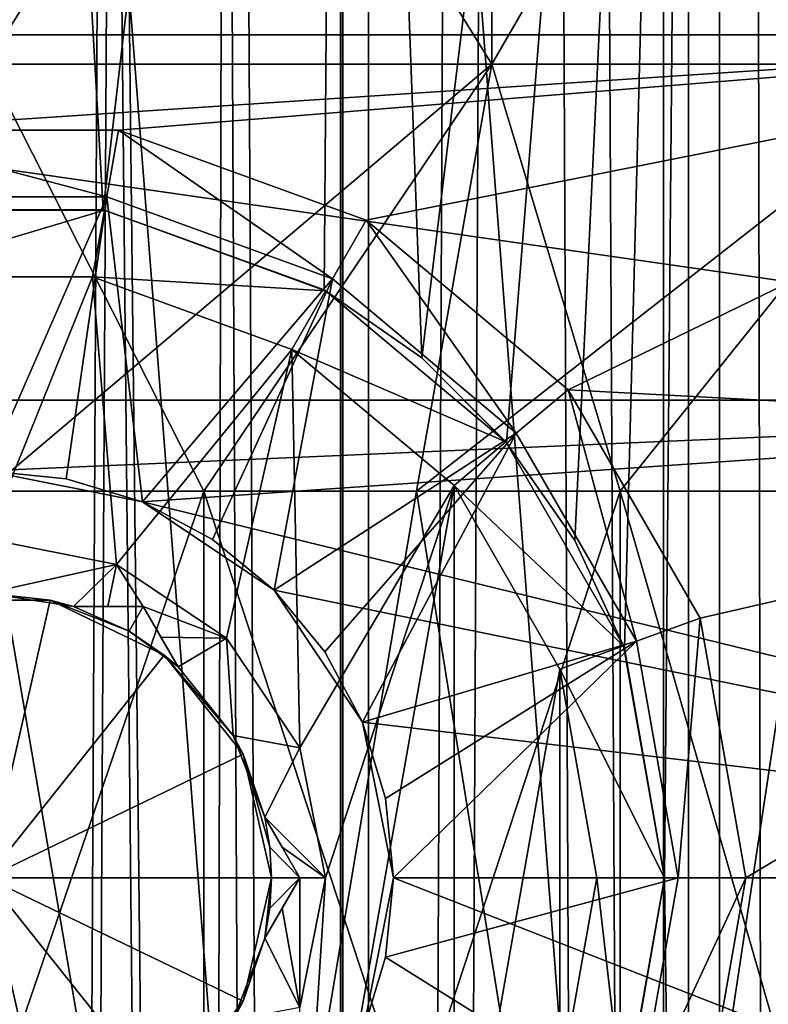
# Model space of a CAD drawing. Header units: millimetres. Extents: x -144 to 364, y -408 to 1133.
# Tile 249 of 656: x 0.24 to 5.77, y 708.32 to 715.58. Entities that reach past the tile are written whole.
import ezdxf

# ---------------------------------------------------------------- set-up
doc = ezdxf.new("R2010")
doc.units = ezdxf.units.MM
doc.header["$LTSCALE"] = 41.718519
for name, color, linetype in [('1293', 7, 'CONTINUOUS'), ('1296', 7, 'CONTINUOUS'), ('1935', 7, 'CONTINUOUS'), ('1936', 7, 'CONTINUOUS'), ('1937', 7, 'CONTINUOUS'), ('1938', 7, 'CONTINUOUS'), ('1940', 7, 'CONTINUOUS'), ('1941', 7, 'CONTINUOUS'), ('1942', 7, 'CONTINUOUS'), ('1943', 7, 'CONTINUOUS'), ('1950', 7, 'CONTINUOUS'), ('1951', 7, 'CONTINUOUS'), ('538', 7, 'CONTINUOUS'), ('540', 7, 'CONTINUOUS'), ('541', 7, 'CONTINUOUS'), ('542', 7, 'CONTINUOUS'), ('543', 7, 'CONTINUOUS'), ('544', 7, 'CONTINUOUS'), ('545', 7, 'CONTINUOUS'), ('546', 7, 'CONTINUOUS'), ('561', 7, 'CONTINUOUS'), ('562', 7, 'CONTINUOUS'), ('563', 7, 'CONTINUOUS'), ('564', 7, 'CONTINUOUS'), ('565', 7, 'CONTINUOUS'), ('566', 7, 'CONTINUOUS'), ('567', 7, 'CONTINUOUS'), ('568', 7, 'CONTINUOUS'), ('569', 7, 'CONTINUOUS'), ('571', 7, 'CONTINUOUS'), ('576', 7, 'CONTINUOUS'), ('766', 7, 'CONTINUOUS'), ('767', 7, 'CONTINUOUS'), ('770', 7, 'CONTINUOUS'), ('772', 7, 'CONTINUOUS'), ('777', 7, 'CONTINUOUS'), ('778', 7, 'CONTINUOUS')]:
    doc.layers.add(name, color=color, linetype=linetype)

msp = doc.modelspace()

# ---------------------------------------------------------------- linework, layer by layer
at = {"layer": '1293', "color": 7, "linetype": 'CONTINUOUS', "true_color": 0xaaaaaa}
for points in [[(0, 812.75, 10), (2.8174, 552.75, 9.5949), (0, 1072.75, 10), (0, 812.75, 10)], [(0, 1072.75, 10), (2.8174, 552.75, 9.5949), (2.8173, 1072.75, 9.5949), (0, 1072.75, 10)], [(2.8174, 552.75, -9.5949), (0, 552.75, -10), (2.8173, 1072.75, -9.5949), (2.8174, 552.75, -9.5949)], [(2.8173, 1072.75, -9.5949), (0, 552.75, -10), (0, 812.75, -10), (2.8173, 1072.75, -9.5949)], [(2.8174, 552.75, 9.5949), (5.4064, 552.75, 8.4125), (2.8173, 1072.75, 9.5949), (2.8174, 552.75, 9.5949)], [(2.8173, 1072.75, 9.5949), (5.4064, 552.75, 8.4125), (5.4064, 1072.75, 8.4125), (2.8173, 1072.75, 9.5949)], [(5.4064, 1072.75, -8.4125), (2.8174, 552.75, -9.5949), (2.8173, 1072.75, -9.5949), (5.4064, 1072.75, -8.4125)], [(5.4064, 552.75, -8.4125), (2.8174, 552.75, -9.5949), (5.4064, 1072.75, -8.4125), (5.4064, 552.75, -8.4125)], [(5.4064, 552.75, 8.4125), (7.5575, 552.75, 6.5486), (5.4064, 1072.75, 8.4125), (5.4064, 552.75, 8.4125)], [(5.4064, 1072.75, 8.4125), (7.5575, 552.75, 6.5486), (7.5575, 1072.75, 6.5486), (5.4064, 1072.75, 8.4125)], [(7.5575, 552.75, -6.5486), (5.4064, 552.75, -8.4125), (7.5575, 1072.75, -6.5486), (7.5575, 552.75, -6.5486)], [(7.5575, 1072.75, -6.5486), (5.4064, 552.75, -8.4125), (5.4064, 1072.75, -8.4125), (7.5575, 1072.75, -6.5486)], [(0, 552.75, 10), (2.8174, 552.75, 9.5949), (0, 812.75, 10), (0, 552.75, 10)]]:
    msp.add_3dface(points, dxfattribs=at)
at = {"layer": '1296', "color": 7, "linetype": 'CONTINUOUS', "true_color": 0xaaaaaa}
for points in [[(0, 555.25, 8.5), (0, 814, 8.5), (2.6266, 1072.75, 8.084), (0, 555.25, 8.5)], [(0, 555.25, 8.5), (2.6266, 1072.75, 8.084), (1.3276, 555.2502, 8.3957), (0, 555.25, 8.5)], [(0, 1072.75, -8.5), (0, 814, -8.5), (2.6234, 555.2502, -8.085), (0, 1072.75, -8.5)], [(2.6266, 1072.75, -8.084), (0, 1072.75, -8.5), (2.6234, 555.2502, -8.085), (2.6266, 1072.75, -8.084)], [(1.3276, 555.2502, 8.3957), (2.6266, 1072.75, 8.084), (2.6286, 555.2502, 8.0833), (1.3276, 555.2502, 8.3957)], [(4.9897, 555.2502, -6.8813), (2.6266, 1072.75, -8.084), (2.6234, 555.2502, -8.085), (4.9897, 555.2502, -6.8813)], [(4.9962, 1072.75, -6.8766), (2.6266, 1072.75, -8.084), (4.9897, 555.2502, -6.8813), (4.9962, 1072.75, -6.8766)], [(2.6266, 1072.75, 8.084), (4.9962, 1072.75, 6.8766), (2.6286, 555.2502, 8.0833), (2.6266, 1072.75, 8.084)], [(2.6286, 555.2502, 8.0833), (4.9962, 1072.75, 6.8766), (4.9893, 555.2502, 6.8816), (2.6286, 555.2502, 8.0833)], [(4.9893, 555.2502, 6.8816), (4.9962, 1072.75, 6.8766), (6.0064, 555.2502, 6.0144), (4.9893, 555.2502, 6.8816)], [(6.8716, 555.2502, -5.0032), (4.9962, 1072.75, -6.8766), (4.9897, 555.2502, -6.8813), (6.8716, 555.2502, -5.0032)], [(6.8766, 1072.75, -4.9962), (4.9962, 1072.75, -6.8766), (6.8716, 555.2502, -5.0032), (6.8766, 1072.75, -4.9962)], [(4.9962, 1072.75, 6.8766), (6.8766, 1072.75, 4.9962), (6.0064, 555.2502, 6.0144), (4.9962, 1072.75, 6.8766)], [(0, 814, -8.5), (0, 555.25, -8.5), (2.6234, 555.2502, -8.085), (0, 814, -8.5)]]:
    msp.add_3dface(points, dxfattribs=at)
at = {"layer": '1935', "color": 7, "linetype": 'CONTINUOUS', "true_color": 0xaaaaaa}
for points in [[(-7.5312, 717.9409, -47.5), (-9.6747, 715.467, -47.5), (7.5311, 717.9409, -47.5), (-7.5312, 717.9409, -47.5)], [(7.5311, 717.9409, -47.5), (-9.6747, 715.467, -47.5), (9.6747, 715.467, -47.5), (7.5311, 717.9409, -47.5)], [(9.6747, 715.467, -47.5), (-9.6747, 715.467, -47.5), (-0.9724, 714.7649, -47.5), (9.6747, 715.467, -47.5)], [(0.9724, 714.7649, -47.5), (9.6747, 715.467, -47.5), (-0.9724, 714.7649, -47.5), (0.9724, 714.7649, -47.5)], [(2.8, 714.0997, -47.5), (9.6747, 715.467, -47.5), (0.9724, 714.7649, -47.5), (2.8, 714.0997, -47.5)], [(4.2898, 712.8496, -47.5), (9.6747, 715.467, -47.5), (2.8, 714.0997, -47.5), (4.2898, 712.8496, -47.5)], [(11.0343, 712.4894, -47.5), (9.6747, 715.467, -47.5), (4.2898, 712.8496, -47.5), (11.0343, 712.4894, -47.5)], [(5.2623, 711.1653, -47.5), (11.0343, 712.4894, -47.5), (4.2898, 712.8496, -47.5), (5.2623, 711.1653, -47.5)], [(5.6, 709.25, -47.5), (11.0343, 712.4894, -47.5), (5.2623, 711.1653, -47.5), (5.6, 709.25, -47.5)], [(11.5, 709.25, -47.5), (11.0343, 712.4894, -47.5), (5.6, 709.25, -47.5), (11.5, 709.25, -47.5)], [(11.0343, 706.0106, -47.5), (11.5, 709.25, -47.5), (5.2623, 707.3347, -47.5), (11.0343, 706.0106, -47.5)], [(11.5, 709.25, -47.5), (5.6, 709.25, -47.5), (5.2623, 707.3347, -47.5), (11.5, 709.25, -47.5)]]:
    msp.add_3dface(points, dxfattribs=at)
at = {"layer": '1936', "color": 7, "linetype": 'CONTINUOUS', "true_color": 0xaaaaaa}
for points in [[(-0.8856, 714.2725, -73.5), (0.8856, 714.2725, -73.5), (-0.8856, 714.2725, -48), (-0.8856, 714.2725, -73.5)], [(-0.8856, 714.2725, -48), (0.8856, 714.2725, -73.5), (0.8856, 714.2725, -48), (-0.8856, 714.2725, -48)], [(0.8856, 714.2725, -73.5), (2.55, 713.6667, -73.5), (0.8856, 714.2725, -48), (0.8856, 714.2725, -73.5)], [(0.8856, 714.2725, -48), (2.55, 713.6667, -73.5), (2.55, 713.6667, -48), (0.8856, 714.2725, -48)], [(2.55, 713.6667, -73.5), (3.9068, 712.5282, -73.5), (2.55, 713.6667, -48), (2.55, 713.6667, -73.5)], [(2.55, 713.6667, -48), (3.9068, 712.5282, -73.5), (3.9068, 712.5282, -48), (2.55, 713.6667, -48)], [(3.9068, 712.5282, -73.5), (4.7924, 710.9943, -73.5), (3.9068, 712.5282, -48), (3.9068, 712.5282, -73.5)], [(3.9068, 712.5282, -48), (4.7924, 710.9943, -73.5), (4.7924, 710.9943, -48), (3.9068, 712.5282, -48)], [(5.1, 709.25, -73.5), (5.1, 709.25, -48), (4.7924, 710.9943, -48), (5.1, 709.25, -73.5)], [(4.7924, 710.9943, -73.5), (5.1, 709.25, -73.5), (4.7924, 710.9943, -48), (4.7924, 710.9943, -73.5)]]:
    msp.add_3dface(points, dxfattribs=at)
at = {"layer": '1937', "color": 7, "linetype": 'CONTINUOUS', "true_color": 0xaaaaaa}
for points in [[(0.5853, 712.1924, -75.6), (0, 712.25, -75.6), (1.1481, 712.0216, -77.5), (0.5853, 712.1924, -75.6)], [(1.1481, 712.0216, -77.5), (0, 712.25, -75.6), (0, 712.25, -77.5), (1.1481, 712.0216, -77.5)], [(1.1481, 712.0216, -75.6), (0.5853, 712.1924, -75.6), (1.1481, 712.0216, -77.5), (1.1481, 712.0216, -75.6)], [(1.6667, 711.7444, -75.6), (1.1481, 712.0216, -75.6), (2.1213, 711.3713, -77.5), (1.6667, 711.7444, -75.6)], [(2.1213, 711.3713, -77.5), (1.1481, 712.0216, -75.6), (1.1481, 712.0216, -77.5), (2.1213, 711.3713, -77.5)], [(2.1213, 711.3713, -75.6), (1.6667, 711.7444, -75.6), (2.1213, 711.3713, -77.5), (2.1213, 711.3713, -75.6)], [(2.4944, 710.9167, -75.6), (2.1213, 711.3713, -75.6), (2.7716, 710.3981, -77.5), (2.4944, 710.9167, -75.6)], [(2.7716, 710.3981, -77.5), (2.1213, 711.3713, -75.6), (2.1213, 711.3713, -77.5), (2.7716, 710.3981, -77.5)], [(2.7716, 710.3981, -75.6), (2.4944, 710.9167, -75.6), (2.7716, 710.3981, -77.5), (2.7716, 710.3981, -75.6)], [(2.9424, 709.8353, -75.6), (2.7716, 710.3981, -75.6), (3, 709.25, -77.5), (2.9424, 709.8353, -75.6)], [(3, 709.25, -77.5), (2.7716, 710.3981, -75.6), (2.7716, 710.3981, -77.5), (3, 709.25, -77.5)], [(3, 709.25, -75.6), (2.9424, 709.8353, -75.6), (3, 709.25, -77.5), (3, 709.25, -75.6)]]:
    msp.add_3dface(points, dxfattribs=at)
at = {"layer": '1938', "color": 7, "linetype": 'CONTINUOUS', "true_color": 0xaaaaaa}
for points in [[(-11.9937, 712.7717, -77.5), (-10.5157, 716.008, -77.5), (11.9937, 712.7717, -77.5), (-11.9937, 712.7717, -77.5)], [(-10.5157, 716.008, -77.5), (10.5157, 716.008, -77.5), (11.9937, 712.7717, -77.5), (-10.5157, 716.008, -77.5)], [(-11.9937, 712.7717, -77.5), (11.9937, 712.7717, -77.5), (0, 712.25, -77.5), (-11.9937, 712.7717, -77.5)], [(11.9937, 712.7717, -77.5), (1.1481, 712.0216, -77.5), (0, 712.25, -77.5), (11.9937, 712.7717, -77.5)], [(11.9937, 712.7717, -77.5), (12.5, 709.25, -77.5), (1.1481, 712.0216, -77.5), (11.9937, 712.7717, -77.5)], [(12.5, 709.25, -77.5), (2.1213, 711.3713, -77.5), (1.1481, 712.0216, -77.5), (12.5, 709.25, -77.5)], [(12.5, 709.25, -77.5), (2.7716, 710.3981, -77.5), (2.1213, 711.3713, -77.5), (12.5, 709.25, -77.5)], [(12.5, 709.25, -77.5), (3, 709.25, -77.5), (2.7716, 710.3981, -77.5), (12.5, 709.25, -77.5)], [(3, 709.25, -77.5), (11.9937, 705.7283, -77.5), (2.7716, 708.1019, -77.5), (3, 709.25, -77.5)], [(3, 709.25, -77.5), (12.5, 709.25, -77.5), (11.9937, 705.7283, -77.5), (3, 709.25, -77.5)]]:
    msp.add_3dface(points, dxfattribs=at)
at = {"layer": '1940', "color": 7, "linetype": 'CONTINUOUS', "true_color": 0xaaaaaa}
for points in [[(5.1, 709.25, -48), (5.1, 709.25, -73.5), (4.7924, 707.5057, -73.5), (5.1, 709.25, -48)], [(5.1, 709.25, -48), (4.7924, 707.5057, -73.5), (4.7924, 707.5057, -48), (5.1, 709.25, -48)]]:
    msp.add_3dface(points, dxfattribs=at)
at = {"layer": '1941', "color": 7, "linetype": 'CONTINUOUS', "true_color": 0xaaaaaa}
for points in [[(3, 709.25, -75.6), (3, 709.25, -77.5), (2.7716, 708.1019, -77.5), (3, 709.25, -75.6)], [(3, 709.25, -75.6), (2.7716, 708.1019, -77.5), (2.9424, 708.6647, -75.6), (3, 709.25, -75.6)], [(2.9424, 708.6647, -75.6), (2.7716, 708.1019, -77.5), (2.7716, 708.1019, -75.6), (2.9424, 708.6647, -75.6)]]:
    msp.add_3dface(points, dxfattribs=at)
at = {"layer": '1942', "color": 7, "linetype": 'CONTINUOUS', "true_color": 0xaaaaaa}
for points in [[(5.2623, 707.3347, -47.5), (5.6, 709.25, -47.5), (4.7924, 707.5057, -48), (5.2623, 707.3347, -47.5)], [(5.6, 709.25, -47.5), (5.1, 709.25, -48), (4.7924, 707.5057, -48), (5.6, 709.25, -47.5)]]:
    msp.add_3dface(points, dxfattribs=at)
at = {"layer": '1943', "color": 7, "linetype": 'CONTINUOUS', "true_color": 0xaaaaaa}
for points in [[(0.9724, 714.7649, -47.5), (-0.9724, 714.7649, -47.5), (0.8856, 714.2725, -48), (0.9724, 714.7649, -47.5)], [(-0.9724, 714.7649, -47.5), (-0.8856, 714.2725, -48), (0.8856, 714.2725, -48), (-0.9724, 714.7649, -47.5)], [(0.9724, 714.7649, -47.5), (0.8856, 714.2725, -48), (2.55, 713.6667, -48), (0.9724, 714.7649, -47.5)], [(2.8, 714.0997, -47.5), (0.9724, 714.7649, -47.5), (2.55, 713.6667, -48), (2.8, 714.0997, -47.5)], [(2.8, 714.0997, -47.5), (2.55, 713.6667, -48), (3.9068, 712.5282, -48), (2.8, 714.0997, -47.5)], [(4.2898, 712.8496, -47.5), (2.8, 714.0997, -47.5), (3.9068, 712.5282, -48), (4.2898, 712.8496, -47.5)], [(4.2898, 712.8496, -47.5), (3.9068, 712.5282, -48), (4.7924, 710.9943, -48), (4.2898, 712.8496, -47.5)], [(5.2623, 711.1653, -47.5), (4.2898, 712.8496, -47.5), (4.7924, 710.9943, -48), (5.2623, 711.1653, -47.5)], [(5.1, 709.25, -48), (5.2623, 711.1653, -47.5), (4.7924, 710.9943, -48), (5.1, 709.25, -48)], [(5.6, 709.25, -47.5), (5.2623, 711.1653, -47.5), (5.1, 709.25, -48), (5.6, 709.25, -47.5)]]:
    msp.add_3dface(points, dxfattribs=at)
at = {"layer": '1950', "color": 7, "linetype": 'CONTINUOUS', "true_color": 0xaaaaaa}
for points in [[(0.8856, 714.2725, -73.5), (-0.8856, 714.2725, -73.5), (0, 712.25, -75.6), (0.8856, 714.2725, -73.5)], [(0.8856, 714.2725, -73.5), (0, 712.25, -75.6), (0.5853, 712.1924, -75.6), (0.8856, 714.2725, -73.5)], [(0.8856, 714.2725, -73.5), (0.5853, 712.1924, -75.6), (1.1481, 712.0216, -75.6), (0.8856, 714.2725, -73.5)], [(2.55, 713.6667, -73.5), (0.8856, 714.2725, -73.5), (1.1481, 712.0216, -75.6), (2.55, 713.6667, -73.5)], [(2.55, 713.6667, -73.5), (1.1481, 712.0216, -75.6), (1.6667, 711.7444, -75.6), (2.55, 713.6667, -73.5)], [(2.55, 713.6667, -73.5), (1.6667, 711.7444, -75.6), (2.1213, 711.3713, -75.6), (2.55, 713.6667, -73.5)], [(3.9068, 712.5282, -73.5), (2.55, 713.6667, -73.5), (2.1213, 711.3713, -75.6), (3.9068, 712.5282, -73.5)], [(3.9068, 712.5282, -73.5), (2.1213, 711.3713, -75.6), (2.4944, 710.9167, -75.6), (3.9068, 712.5282, -73.5)], [(3.9068, 712.5282, -73.5), (2.4944, 710.9167, -75.6), (2.7716, 710.3981, -75.6), (3.9068, 712.5282, -73.5)], [(4.7924, 710.9943, -73.5), (3.9068, 712.5282, -73.5), (2.7716, 710.3981, -75.6), (4.7924, 710.9943, -73.5)], [(4.7924, 710.9943, -73.5), (2.7716, 710.3981, -75.6), (2.9424, 709.8353, -75.6), (4.7924, 710.9943, -73.5)], [(4.7924, 710.9943, -73.5), (2.9424, 709.8353, -75.6), (3, 709.25, -75.6), (4.7924, 710.9943, -73.5)], [(5.1, 709.25, -73.5), (4.7924, 710.9943, -73.5), (3, 709.25, -75.6), (5.1, 709.25, -73.5)]]:
    msp.add_3dface(points, dxfattribs=at)
at = {"layer": '1951', "color": 7, "linetype": 'CONTINUOUS', "true_color": 0xaaaaaa}
for points in [[(5.1, 709.25, -73.5), (3, 709.25, -75.6), (2.9424, 708.6647, -75.6), (5.1, 709.25, -73.5)], [(4.7924, 707.5057, -73.5), (5.1, 709.25, -73.5), (2.9424, 708.6647, -75.6), (4.7924, 707.5057, -73.5)], [(4.7924, 707.5057, -73.5), (2.9424, 708.6647, -75.6), (2.7716, 708.1019, -75.6), (4.7924, 707.5057, -73.5)]]:
    msp.add_3dface(points, dxfattribs=at)
at = {"layer": '538', "color": 7, "linetype": 'CONTINUOUS', "true_color": 0xaaaaaa}
for points in [[(-0.8581, 714.1758, -19.9816), (0, 729.25, -20), (0.8582, 714.1758, -19.9816), (-0.8581, 714.1758, -19.9816)], [(0, 729.25, -20), (2.6105, 729.25, -19.8289), (0.8582, 714.1758, -19.9816), (0, 729.25, -20)], [(0.8582, 714.1758, -19.9816), (2.6105, 729.25, -19.8289), (2.4881, 713.587, -19.8446), (0.8582, 714.1758, -19.9816)], [(2.4881, 713.587, -19.8446), (2.6105, 729.25, -19.8289), (3.21, 713.0835, -19.7407), (2.4881, 713.587, -19.8446)], [(2.6105, 729.25, -19.8289), (5.1764, 729.25, -19.3185), (3.21, 713.0835, -19.7407), (2.6105, 729.25, -19.8289)], [(3.21, 713.0835, -19.7407), (5.1764, 729.25, -19.3185), (3.8344, 712.4589, -19.629), (3.21, 713.0835, -19.7407)], [(3.8344, 712.4589, -19.629), (5.1764, 729.25, -19.3185), (4.3379, 711.7365, -19.5239), (3.8344, 712.4589, -19.629)], [(4.3379, 711.7365, -19.5239), (5.1764, 729.25, -19.3185), (4.7044, 710.9436, -19.4388), (4.3379, 711.7365, -19.5239)], [(5.1764, 729.25, -19.3185), (5, 709.25, -19.3649), (4.7044, 710.9436, -19.4388), (5.1764, 729.25, -19.3185)], [(5.1764, 729.25, -19.3185), (5.1764, 695.75, -19.3185), (5, 709.25, -19.3649), (5.1764, 729.25, -19.3185)], [(5.1764, 729.25, -19.3185), (7.6537, 729.25, -18.4776), (5.1764, 695.75, -19.3185), (5.1764, 729.25, -19.3185)], [(5.1764, 695.75, -19.3185), (7.6537, 729.25, -18.4776), (7.6537, 695.75, -18.4776), (5.1764, 695.75, -19.3185)], [(5, 709.25, -19.3649), (5.1764, 695.75, -19.3185), (4.7044, 707.5564, -19.4388), (5, 709.25, -19.3649)]]:
    msp.add_3dface(points, dxfattribs=at)
at = {"layer": '540', "color": 7, "linetype": 'CONTINUOUS', "true_color": 0xaaaaaa}
for points in [[(3.727, 721.25, -13.9093), (0, 721.25, -14.4), (3.727, 715.25, -13.9093), (3.727, 721.25, -13.9093)], [(3.727, 715.25, -13.9093), (0, 721.25, -14.4), (0, 715.25, -14.4), (3.727, 715.25, -13.9093)], [(7.2, 721.25, -12.4708), (3.727, 721.25, -13.9093), (7.2, 715.25, -12.4708), (7.2, 721.25, -12.4708)], [(7.2, 715.25, -12.4708), (3.727, 721.25, -13.9093), (3.727, 715.25, -13.9093), (7.2, 715.25, -12.4708)]]:
    msp.add_3dface(points, dxfattribs=at)
at = {"layer": '541', "color": 7, "linetype": 'CONTINUOUS', "true_color": 0xaaaaaa}
for points in [[(3.727, 715.25, -13.9093), (0, 715.25, -14.4), (1.601, 712.1, -11.1355), (3.727, 715.25, -13.9093)], [(1.601, 712.1, -11.1355), (0, 715.25, -14.4), (0, 712.1, -11.25), (1.601, 712.1, -11.1355)], [(3.1695, 712.1, -10.7943), (3.727, 715.25, -13.9093), (1.601, 712.1, -11.1355), (3.1695, 712.1, -10.7943)], [(4.6734, 712.1, -10.2334), (3.727, 715.25, -13.9093), (3.1695, 712.1, -10.7943), (4.6734, 712.1, -10.2334)], [(7.2, 715.25, -12.4708), (3.727, 715.25, -13.9093), (4.6734, 712.1, -10.2334), (7.2, 715.25, -12.4708)], [(6.0822, 712.1, -9.4641), (7.2, 715.25, -12.4708), (4.6734, 712.1, -10.2334), (6.0822, 712.1, -9.4641)]]:
    msp.add_3dface(points, dxfattribs=at)
at = {"layer": '542', "color": 7, "linetype": 'CONTINUOUS', "true_color": 0xaaaaaa}
for points in [[(-1.601, 702.75, -11.1355), (1.601, 702.75, -11.1355), (-1.601, 712.1, -11.1355), (-1.601, 702.75, -11.1355)], [(1.601, 702.75, -11.1355), (0, 712.1, -11.25), (-1.601, 712.1, -11.1355), (1.601, 702.75, -11.1355)], [(1.601, 702.75, -11.1355), (1.601, 712.1, -11.1355), (0, 712.1, -11.25), (1.601, 702.75, -11.1355)], [(1.601, 702.75, -11.1355), (4.6734, 702.75, -10.2334), (1.601, 712.1, -11.1355), (1.601, 702.75, -11.1355)], [(4.6734, 702.75, -10.2334), (3.1695, 712.1, -10.7943), (1.601, 712.1, -11.1355), (4.6734, 702.75, -10.2334)], [(4.6734, 702.75, -10.2334), (4.6734, 712.1, -10.2334), (3.1695, 712.1, -10.7943), (4.6734, 702.75, -10.2334)], [(4.6734, 702.75, -10.2334), (7.3672, 702.75, -8.5022), (4.6734, 712.1, -10.2334), (4.6734, 702.75, -10.2334)], [(7.3672, 702.75, -8.5022), (6.0822, 712.1, -9.4641), (4.6734, 712.1, -10.2334), (7.3672, 702.75, -8.5022)]]:
    msp.add_3dface(points, dxfattribs=at)
at = {"layer": '543', "color": 7, "linetype": 'CONTINUOUS', "true_color": 0xaaaaaa}
for points in [[(2.6105, 729.25, 19.8289), (0, 729.25, 20), (2.6105, 695.75, 19.8289), (2.6105, 729.25, 19.8289)], [(2.6105, 695.75, 19.8289), (0, 729.25, 20), (0, 695.75, 20), (2.6105, 695.75, 19.8289)], [(5.1764, 729.25, 19.3185), (2.6105, 729.25, 19.8289), (5.1764, 695.75, 19.3185), (5.1764, 729.25, 19.3185)], [(5.1764, 695.75, 19.3185), (2.6105, 729.25, 19.8289), (2.6105, 695.75, 19.8289), (5.1764, 695.75, 19.3185)], [(7.6537, 729.25, 18.4776), (5.1764, 729.25, 19.3185), (7.6537, 695.75, 18.4776), (7.6537, 729.25, 18.4776)], [(7.6537, 695.75, 18.4776), (5.1764, 729.25, 19.3185), (5.1764, 695.75, 19.3185), (7.6537, 695.75, 18.4776)]]:
    msp.add_3dface(points, dxfattribs=at)
at = {"layer": '544', "color": 7, "linetype": 'CONTINUOUS', "true_color": 0xaaaaaa}
for points in [[(0, 721.25, 14.4), (3.727, 721.25, 13.9093), (0, 715.25, 14.4), (0, 721.25, 14.4)], [(0, 715.25, 14.4), (3.727, 721.25, 13.9093), (3.727, 715.25, 13.9093), (0, 715.25, 14.4)], [(3.727, 721.25, 13.9093), (7.2, 721.25, 12.4708), (3.727, 715.25, 13.9093), (3.727, 721.25, 13.9093)], [(3.727, 715.25, 13.9093), (7.2, 721.25, 12.4708), (7.2, 715.25, 12.4708), (3.727, 715.25, 13.9093)]]:
    msp.add_3dface(points, dxfattribs=at)
at = {"layer": '545', "color": 7, "linetype": 'CONTINUOUS', "true_color": 0xaaaaaa}
for points in [[(0, 715.25, 14.4), (3.727, 715.25, 13.9093), (0, 712.1, 11.25), (0, 715.25, 14.4)], [(0, 712.1, 11.25), (3.727, 715.25, 13.9093), (1.601, 712.1, 11.1355), (0, 712.1, 11.25)], [(1.601, 712.1, 11.1355), (3.727, 715.25, 13.9093), (3.1695, 712.1, 10.7943), (1.601, 712.1, 11.1355)], [(3.727, 715.25, 13.9093), (7.2, 715.25, 12.4708), (3.1695, 712.1, 10.7943), (3.727, 715.25, 13.9093)], [(3.1695, 712.1, 10.7943), (7.2, 715.25, 12.4708), (4.6734, 712.1, 10.2334), (3.1695, 712.1, 10.7943)], [(4.6734, 712.1, 10.2334), (7.2, 715.25, 12.4708), (6.0822, 712.1, 9.4641), (4.6734, 712.1, 10.2334)]]:
    msp.add_3dface(points, dxfattribs=at)
at = {"layer": '546', "color": 7, "linetype": 'CONTINUOUS', "true_color": 0xaaaaaa}
for points in [[(1.601, 702.75, 11.1355), (-1.601, 702.75, 11.1355), (1.601, 712.1, 11.1355), (1.601, 702.75, 11.1355)], [(-1.601, 702.75, 11.1355), (0, 712.1, 11.25), (1.601, 712.1, 11.1355), (-1.601, 702.75, 11.1355)], [(4.6734, 702.75, 10.2334), (1.601, 702.75, 11.1355), (4.6734, 712.1, 10.2334), (4.6734, 702.75, 10.2334)], [(1.601, 702.75, 11.1355), (1.601, 712.1, 11.1355), (3.1695, 712.1, 10.7943), (1.601, 702.75, 11.1355)], [(1.601, 702.75, 11.1355), (3.1695, 712.1, 10.7943), (4.6734, 712.1, 10.2334), (1.601, 702.75, 11.1355)], [(7.3672, 702.75, 8.5022), (4.6734, 702.75, 10.2334), (7.3672, 712.1, 8.5022), (7.3672, 702.75, 8.5022)], [(4.6734, 702.75, 10.2334), (4.6734, 712.1, 10.2334), (6.0822, 712.1, 9.4641), (4.6734, 702.75, 10.2334)], [(4.6734, 702.75, 10.2334), (6.0822, 712.1, 9.4641), (7.3672, 712.1, 8.5022), (4.6734, 702.75, 10.2334)]]:
    msp.add_3dface(points, dxfattribs=at)
at = {"layer": '561', "color": 7, "linetype": 'CONTINUOUS', "true_color": 0xaaaaaa}
for points in [[(-0.7814, 713.6816, -53), (0.7814, 713.6816, -53), (0, 711.75, -53), (-0.7814, 713.6816, -53)], [(0, 711.75, -53), (0.7814, 713.6816, -53), (0.9567, 711.5597, -53), (0, 711.75, -53)], [(0.7814, 713.6816, -53), (2.25, 713.1471, -53), (0.9567, 711.5597, -53), (0.7814, 713.6816, -53)], [(0.9567, 711.5597, -53), (2.25, 713.1471, -53), (1.7678, 711.0178, -53), (0.9567, 711.5597, -53)], [(1.7678, 711.0178, -53), (2.25, 713.1471, -53), (2.3097, 710.2067, -53), (1.7678, 711.0178, -53)], [(2.25, 713.1471, -53), (3.4472, 712.1425, -53), (2.3097, 710.2067, -53), (2.25, 713.1471, -53)], [(2.25, 705.3529, -53), (3.4472, 712.1425, -53), (3.4472, 706.3575, -53), (2.25, 705.3529, -53)], [(3.4472, 712.1425, -53), (2.25, 705.3529, -53), (2.5, 709.25, -53), (3.4472, 712.1425, -53)], [(3.4472, 712.1425, -53), (2.5, 709.25, -53), (2.3097, 710.2067, -53), (3.4472, 712.1425, -53)], [(3.4472, 712.1425, -53), (4.2286, 710.7891, -53), (3.4472, 706.3575, -53), (3.4472, 712.1425, -53)], [(3.4472, 706.3575, -53), (4.2286, 710.7891, -53), (4.2286, 707.7109, -53), (3.4472, 706.3575, -53)], [(4.2286, 710.7891, -53), (4.5, 709.25, -53), (4.2286, 707.7109, -53), (4.2286, 710.7891, -53)], [(2.5, 709.25, -53), (2.25, 705.3529, -53), (2.3097, 708.2933, -53), (2.5, 709.25, -53)]]:
    msp.add_3dface(points, dxfattribs=at)
at = {"layer": '562', "color": 7, "linetype": 'CONTINUOUS', "true_color": 0xaaaaaa}
for points in [[(0.8682, 714.174, -52.5), (-0.7814, 713.6816, -53), (-0.8682, 714.174, -52.5), (0.8682, 714.174, -52.5)], [(0.7814, 713.6816, -53), (-0.7814, 713.6816, -53), (0.8682, 714.174, -52.5), (0.7814, 713.6816, -53)], [(2.5, 713.5801, -52.5), (0.7814, 713.6816, -53), (0.8682, 714.174, -52.5), (2.5, 713.5801, -52.5)], [(2.25, 713.1471, -53), (0.7814, 713.6816, -53), (2.5, 713.5801, -52.5), (2.25, 713.1471, -53)], [(3.8302, 712.4639, -52.5), (2.25, 713.1471, -53), (2.5, 713.5801, -52.5), (3.8302, 712.4639, -52.5)], [(3.4472, 712.1425, -53), (2.25, 713.1471, -53), (3.8302, 712.4639, -52.5), (3.4472, 712.1425, -53)], [(4.6985, 710.9601, -52.5), (3.4472, 712.1425, -53), (3.8302, 712.4639, -52.5), (4.6985, 710.9601, -52.5)], [(4.2286, 710.7891, -53), (3.4472, 712.1425, -53), (4.6985, 710.9601, -52.5), (4.2286, 710.7891, -53)], [(5, 709.25, -52.5), (4.2286, 710.7891, -53), (4.6985, 710.9601, -52.5), (5, 709.25, -52.5)], [(4.5, 709.25, -53), (4.2286, 710.7891, -53), (5, 709.25, -52.5), (4.5, 709.25, -53)]]:
    msp.add_3dface(points, dxfattribs=at)
at = {"layer": '563', "color": 7, "linetype": 'CONTINUOUS', "true_color": 0xaaaaaa}
for points in [[(4.2286, 707.7109, -53), (4.5, 709.25, -53), (4.6985, 707.5399, -52.5), (4.2286, 707.7109, -53)], [(4.5, 709.25, -53), (5, 709.25, -52.5), (4.6985, 707.5399, -52.5), (4.5, 709.25, -53)]]:
    msp.add_3dface(points, dxfattribs=at)
at = {"layer": '564', "color": 7, "linetype": 'CONTINUOUS', "true_color": 0xaaaaaa}
for points in [[(-0.4673, 707.2027, -38), (0, 709.25, -37.2357), (0.4673, 707.2027, -38), (-0.4673, 707.2027, -38)], [(0.4673, 707.2027, -38), (0, 709.25, -37.2357), (1.3093, 707.6082, -38), (0.4673, 707.2027, -38)], [(1.3093, 707.6082, -38), (0, 709.25, -37.2357), (1.892, 708.3388, -38), (1.3093, 707.6082, -38)], [(1.892, 708.3388, -38), (0, 709.25, -37.2357), (2.1, 709.25, -38), (1.892, 708.3388, -38)]]:
    msp.add_3dface(points, dxfattribs=at)
at = {"layer": '565', "color": 7, "linetype": 'CONTINUOUS', "true_color": 0xaaaaaa}
for points in [[(1.892, 708.3388, -38), (2.1, 709.25, -38), (2.0522, 708.8045, -48), (1.892, 708.3388, -38)], [(2.0522, 708.8045, -48), (2.1, 709.25, -38), (2.088, 709.026, -48), (2.0522, 708.8045, -48)], [(2.1, 709.25, -38), (2.1, 709.25, -48), (2.088, 709.026, -48), (2.1, 709.25, -38)], [(1.8187, 708.2, -52.7691), (1.892, 708.3388, -38), (2.0522, 708.8045, -48), (1.8187, 708.2, -52.7691)], [(2.0522, 708.8045, -52.7691), (1.8187, 708.2, -52.7691), (2.0522, 708.8045, -48), (2.0522, 708.8045, -52.7691)], [(1.3093, 707.6082, -38), (1.892, 708.3388, -38), (1.4119, 707.6955, -48), (1.3093, 707.6082, -38)], [(1.4119, 707.6955, -48), (1.892, 708.3388, -38), (1.4119, 707.6955, -52.7691), (1.4119, 707.6955, -48)], [(1.4119, 707.6955, -52.7691), (1.892, 708.3388, -38), (1.8187, 708.2, -52.7691), (1.4119, 707.6955, -52.7691)]]:
    msp.add_3dface(points, dxfattribs=at)
at = {"layer": '566', "color": 7, "linetype": 'CONTINUOUS', "true_color": 0xaaaaaa}
for points in [[(2.3094, 709.25, -52.89), (2.3097, 708.2933, -53), (2.179, 709.0242, -52.8214), (2.3094, 709.25, -52.89)], [(2.5, 709.25, -53), (2.3097, 708.2933, -53), (2.3094, 709.25, -52.89), (2.5, 709.25, -53)], [(2.3097, 708.2933, -53), (2.0522, 708.8045, -52.7691), (2.179, 709.0242, -52.8214), (2.3097, 708.2933, -53)], [(2.3097, 708.2933, -53), (1.8187, 708.2, -52.7691), (2.0522, 708.8045, -52.7691), (2.3097, 708.2933, -53)]]:
    msp.add_3dface(points, dxfattribs=at)
at = {"layer": '567', "color": 7, "linetype": 'CONTINUOUS', "true_color": 0xaaaaaa}
for points in [[(0.4673, 711.2973, -38), (0, 709.25, -37.2357), (-0.4673, 711.2973, -38), (0.4673, 711.2973, -38)], [(1.3093, 710.8918, -38), (0, 709.25, -37.2357), (0.4673, 711.2973, -38), (1.3093, 710.8918, -38)], [(1.892, 710.1612, -38), (0, 709.25, -37.2357), (1.3093, 710.8918, -38), (1.892, 710.1612, -38)], [(2.1, 709.25, -38), (0, 709.25, -37.2357), (1.892, 710.1612, -38), (2.1, 709.25, -38)]]:
    msp.add_3dface(points, dxfattribs=at)
at = {"layer": '568', "color": 7, "linetype": 'CONTINUOUS', "true_color": 0xaaaaaa}
for points in [[(0.4673, 711.2973, -38), (-0.4673, 711.2973, -38), (0, 711.35, -52.7691), (0.4673, 711.2973, -38)], [(0.6403, 711.25, -52.7691), (0.4673, 711.2973, -38), (0, 711.35, -52.7691), (0.6403, 711.25, -52.7691)], [(1.3093, 710.8918, -38), (0.4673, 711.2973, -38), (1.05, 711.0687, -48), (1.3093, 710.8918, -38)], [(1.05, 711.0687, -48), (0.4673, 711.2973, -38), (0.6403, 711.25, -48), (1.05, 711.0687, -48)], [(0.6403, 711.25, -48), (0.4673, 711.2973, -38), (0.6403, 711.25, -52.7691), (0.6403, 711.25, -48)], [(1.4119, 710.8045, -48), (1.3093, 710.8918, -38), (1.05, 711.0687, -48), (1.4119, 710.8045, -48)], [(1.892, 710.1612, -38), (1.3093, 710.8918, -38), (1.8187, 710.3, -52.7691), (1.892, 710.1612, -38)], [(1.8187, 710.3, -52.7691), (1.3093, 710.8918, -38), (1.4119, 710.8045, -48), (1.8187, 710.3, -52.7691)], [(1.4119, 710.8045, -52.7691), (1.8187, 710.3, -52.7691), (1.4119, 710.8045, -48), (1.4119, 710.8045, -52.7691)], [(2.0522, 709.6955, -52.7691), (1.892, 710.1612, -38), (1.8187, 710.3, -52.7691), (2.0522, 709.6955, -52.7691)], [(2.1, 709.25, -48), (2.1, 709.25, -38), (1.892, 710.1612, -38), (2.1, 709.25, -48)], [(2.1, 709.25, -48), (1.892, 710.1612, -38), (2.088, 709.474, -48), (2.1, 709.25, -48)], [(2.088, 709.474, -48), (1.892, 710.1612, -38), (2.0522, 709.6955, -48), (2.088, 709.474, -48)], [(2.0522, 709.6955, -48), (1.892, 710.1612, -38), (2.0522, 709.6955, -52.7691), (2.0522, 709.6955, -48)]]:
    msp.add_3dface(points, dxfattribs=at)
at = {"layer": '569', "color": 7, "linetype": 'CONTINUOUS', "true_color": 0xaaaaaa}
for points in [[(0, 711.75, -53), (0.9567, 711.5597, -53), (0, 711.35, -52.7691), (0, 711.75, -53)], [(0.9567, 711.5597, -53), (0.6403, 711.25, -52.7691), (0, 711.35, -52.7691), (0.9567, 711.5597, -53)], [(0.6403, 711.25, -52.7691), (0.9567, 711.5597, -53), (0.8942, 711.25, -52.8215), (0.6403, 711.25, -52.7691)], [(0.8942, 711.25, -52.8215), (0.9567, 711.5597, -53), (1.1547, 711.25, -52.89), (0.8942, 711.25, -52.8215)], [(0.9567, 711.5597, -53), (1.7678, 711.0178, -53), (1.1547, 711.25, -52.89), (0.9567, 711.5597, -53)], [(1.1547, 711.25, -52.89), (1.7678, 711.0178, -53), (1.285, 711.0244, -52.8215), (1.1547, 711.25, -52.89)], [(1.7678, 711.0178, -53), (1.4119, 710.8045, -52.7691), (1.285, 711.0244, -52.8215), (1.7678, 711.0178, -53)], [(1.7678, 711.0178, -53), (1.8187, 710.3, -52.7691), (1.4119, 710.8045, -52.7691), (1.7678, 711.0178, -53)], [(1.7678, 711.0178, -53), (2.3097, 710.2067, -53), (1.8187, 710.3, -52.7691), (1.7678, 711.0178, -53)], [(2.3097, 710.2067, -53), (2.0522, 709.6955, -52.7691), (1.8187, 710.3, -52.7691), (2.3097, 710.2067, -53)], [(2.3097, 710.2067, -53), (2.5, 709.25, -53), (2.0522, 709.6955, -52.7691), (2.3097, 710.2067, -53)], [(2.0522, 709.6955, -52.7691), (2.5, 709.25, -53), (2.1793, 709.4754, -52.8215), (2.0522, 709.6955, -52.7691)], [(2.5, 709.25, -53), (2.3094, 709.25, -52.89), (2.1793, 709.4754, -52.8215), (2.5, 709.25, -53)]]:
    msp.add_3dface(points, dxfattribs=at)
at = {"layer": '571', "color": 7, "linetype": 'CONTINUOUS', "true_color": 0xaaaaaa}
for points in [[(2.0522, 708.8045, -48), (2.3094, 709.25, -52.89), (2.179, 709.0242, -52.8214), (2.0522, 708.8045, -48)], [(2.3094, 709.25, -52.89), (2.0522, 708.8045, -48), (2.3094, 709.25, -48), (2.3094, 709.25, -52.89)], [(2.0522, 708.8045, -52.7691), (2.0522, 708.8045, -48), (2.179, 709.0242, -52.8214), (2.0522, 708.8045, -52.7691)]]:
    msp.add_3dface(points, dxfattribs=at)
at = {"layer": '576', "color": 7, "linetype": 'CONTINUOUS', "true_color": 0xaaaaaa}
for points in [[(1.4119, 710.8045, -48), (1.1547, 711.25, -52.89), (1.285, 711.0244, -52.8215), (1.4119, 710.8045, -48)], [(1.1547, 711.25, -52.89), (1.4119, 710.8045, -48), (1.1547, 711.25, -48), (1.1547, 711.25, -52.89)], [(1.4119, 710.8045, -52.7691), (1.4119, 710.8045, -48), (1.285, 711.0244, -52.8215), (1.4119, 710.8045, -52.7691)]]:
    msp.add_3dface(points, dxfattribs=at)
at = {"layer": '766', "color": 7, "linetype": 'CONTINUOUS', "true_color": 0xaaaaaa}
for points in [[(-0.8581, 714.1758, -19.9816), (0.8582, 714.1758, -19.9816), (-0.8682, 714.174, -52.5), (-0.8581, 714.1758, -19.9816)], [(0.8582, 714.1758, -19.9816), (0.8682, 714.174, -52.5), (-0.8682, 714.174, -52.5), (0.8582, 714.1758, -19.9816)], [(0.8582, 714.1758, -19.9816), (2.4881, 713.587, -19.8446), (0.8682, 714.174, -52.5), (0.8582, 714.1758, -19.9816)], [(2.4881, 713.587, -19.8446), (2.5, 713.5801, -52.5), (0.8682, 714.174, -52.5), (2.4881, 713.587, -19.8446)], [(2.4881, 713.587, -19.8446), (3.21, 713.0835, -19.7407), (2.5, 713.5801, -52.5), (2.4881, 713.587, -19.8446)], [(3.21, 713.0835, -19.7407), (3.8302, 712.4639, -52.5), (2.5, 713.5801, -52.5), (3.21, 713.0835, -19.7407)], [(3.21, 713.0835, -19.7407), (3.8344, 712.4589, -19.629), (3.8302, 712.4639, -52.5), (3.21, 713.0835, -19.7407)], [(3.8344, 712.4589, -19.629), (4.3379, 711.7365, -19.5239), (3.8302, 712.4639, -52.5), (3.8344, 712.4589, -19.629)], [(4.3379, 711.7365, -19.5239), (4.6985, 710.9601, -52.5), (3.8302, 712.4639, -52.5), (4.3379, 711.7365, -19.5239)], [(4.3379, 711.7365, -19.5239), (4.7044, 710.9436, -19.4388), (4.6985, 710.9601, -52.5), (4.3379, 711.7365, -19.5239)], [(4.7044, 710.9436, -19.4388), (5, 709.25, -19.3649), (4.6985, 710.9601, -52.5), (4.7044, 710.9436, -19.4388)], [(5, 709.25, -19.3649), (5, 709.25, -52.5), (4.6985, 710.9601, -52.5), (5, 709.25, -19.3649)]]:
    msp.add_3dface(points, dxfattribs=at)
at = {"layer": '767', "color": 7, "linetype": 'CONTINUOUS', "true_color": 0xaaaaaa}
for points in [[(5, 709.25, -52.5), (4.7044, 707.5564, -19.4388), (4.6985, 707.5399, -52.5), (5, 709.25, -52.5)], [(5, 709.25, -19.3649), (4.7044, 707.5564, -19.4388), (5, 709.25, -52.5), (5, 709.25, -19.3649)]]:
    msp.add_3dface(points, dxfattribs=at)
at = {"layer": '770', "color": 7, "linetype": 'CONTINUOUS', "true_color": 0xaaaaaa}
for points in [[(2.088, 709.474, -48), (2.0522, 709.6955, -48), (2.3094, 709.25, -48), (2.088, 709.474, -48)], [(2.1, 709.25, -48), (2.088, 709.474, -48), (2.3094, 709.25, -48), (2.1, 709.25, -48)], [(2.0522, 708.8045, -48), (2.088, 709.026, -48), (2.3094, 709.25, -48), (2.0522, 708.8045, -48)], [(2.088, 709.026, -48), (2.1, 709.25, -48), (2.3094, 709.25, -48), (2.088, 709.026, -48)]]:
    msp.add_3dface(points, dxfattribs=at)
at = {"layer": '772', "color": 7, "linetype": 'CONTINUOUS', "true_color": 0xaaaaaa}
for points in [[(1.05, 711.0687, -48), (0.6403, 711.25, -48), (1.1547, 711.25, -48), (1.05, 711.0687, -48)], [(1.4119, 710.8045, -48), (1.05, 711.0687, -48), (1.1547, 711.25, -48), (1.4119, 710.8045, -48)]]:
    msp.add_3dface(points, dxfattribs=at)
at = {"layer": '777', "color": 7, "linetype": 'CONTINUOUS', "true_color": 0xaaaaaa}
for points in [[(0.6403, 711.25, -48), (0.6403, 711.25, -52.7691), (1.1547, 711.25, -48), (0.6403, 711.25, -48)], [(0.6403, 711.25, -52.7691), (0.8942, 711.25, -52.8215), (1.1547, 711.25, -48), (0.6403, 711.25, -52.7691)], [(0.8942, 711.25, -52.8215), (1.1547, 711.25, -52.89), (1.1547, 711.25, -48), (0.8942, 711.25, -52.8215)]]:
    msp.add_3dface(points, dxfattribs=at)
at = {"layer": '778', "color": 7, "linetype": 'CONTINUOUS', "true_color": 0xaaaaaa}
for points in [[(2.0522, 709.6955, -48), (2.0522, 709.6955, -52.7691), (2.3094, 709.25, -48), (2.0522, 709.6955, -48)], [(2.0522, 709.6955, -52.7691), (2.1793, 709.4754, -52.8215), (2.3094, 709.25, -48), (2.0522, 709.6955, -52.7691)], [(2.1793, 709.4754, -52.8215), (2.3094, 709.25, -52.89), (2.3094, 709.25, -48), (2.1793, 709.4754, -52.8215)]]:
    msp.add_3dface(points, dxfattribs=at)

doc.saveas('drawing.dxf')
